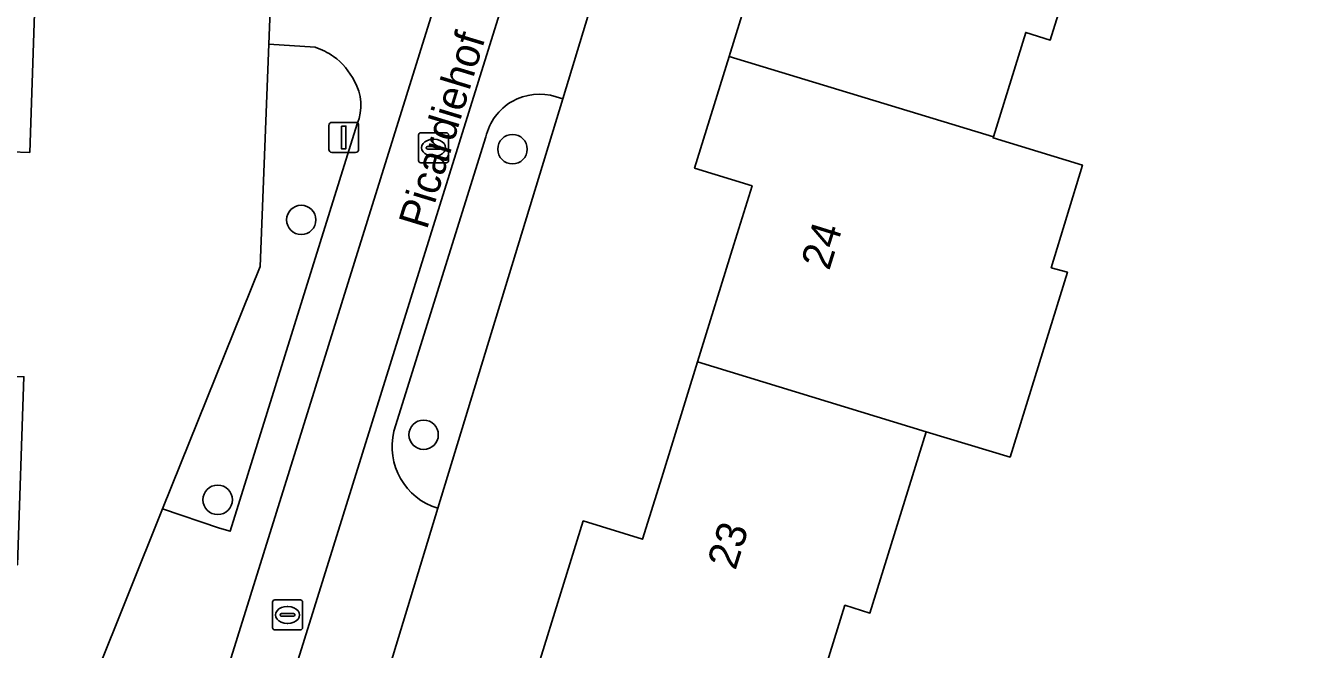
# Model space of a CAD drawing. Extents: x 158455 to 159797, y 387218 to 388672.
# Drawn here: x 159565.11 to 159607.86, y 387840.26 to 387860.99 of the extents above; entities that cross this region are included whole.
import ezdxf

# ---------------------------------------------------------------- set-up
doc = ezdxf.new("R2010")
doc.units = 0
for name, color, linetype in [('IMGEO_Boom', 7, 'Continuous'), ('IMGEO_Erf', 7, 'Continuous'), ('IMGEO_Kolk', 7, 'Continuous'), ('IMGEO_Lichtmast', 7, 'Continuous'), ('IMGEO_Openbare_ruimte_label', 7, 'Continuous'), ('IMGEO_Pand', 7, 'Continuous'), ('IMGEO_Pand_nummerreeks', 7, 'Continuous'), ('IMGEO_Rijbaan_lokaal_open', 7, 'Continuous'), ('IMGEO_Voetpad_open', 7, 'Continuous')]:
    doc.layers.add(name, color=color, linetype=linetype)

msp = doc.modelspace()

# ---------------------------------------------------------------- linework, layer by layer
at = {"layer": 'IMGEO_Boom'}
for centre in [(159581.288, 387856.884), (159574.269, 387854.533), (159578.335, 387847.391), (159571.493, 387845.228)]:
    msp.add_circle(centre, 0.489, dxfattribs=at)
at = {"layer": 'IMGEO_Erf'}
for points in [[(159561.75, 387822.71), (159564.37, 387822.589), (159564.894, 387833.086), (159567.394, 387839.294), (159569.663, 387844.928), (159572.909, 387852.986), (159573.191, 387860.378), (159573.342, 387864.332), (159574.417, 387864.259), (159576.302, 387864.131), (159583.179, 387886.301), (159580.406, 387891.41), (159546.935, 387892.501)], [(159601.044, 387866.596), (159599.16, 387860.51), (159598.344, 387860.763), (159597.269, 387857.291), (159597.258, 387857.256), (159600.226, 387856.357), (159599.19, 387852.94), (159599.726, 387852.791), (159597.825, 387846.649), (159595.031, 387847.492), (159593.166, 387841.466), (159592.332, 387841.724), (159591.259, 387838.259)], [(159582.155, 387839.739), (159583.638, 387844.529), (159585.613, 387843.917), (159586.249, 387845.971), (159587.437, 387849.811), (159588.645, 387853.713), (159589.249, 387855.664), (159587.338, 387856.256), (159588.486, 387859.963), (159589.622, 387863.633)], [(159565.474, 387863.396), (159565.25, 387856.777), (159563.976, 387856.82), (159563.85, 387853.092), (159563.723, 387849.363), (159565.053, 387849.318), (159564.841, 387843.071), (159561.179, 387843.195), (159560.964, 387836.834), (159559.634, 387836.879), (159559.51, 387833.21), (159559.385, 387829.538), (159560.741, 387829.492), (159560.512, 387822.74), (159556.853, 387822.864), (159556.638, 387816.499), (159555.366, 387816.542), (159555.239, 387812.79), (159555.112, 387809.042), (159556.507, 387808.995), (159556.29, 387802.585)], [(159583.83, 387861.409), (159582.962, 387858.562), (159578.813, 387844.948), (159575.928, 387835.48), (159575.264, 387833.302), (159575.299, 387832.706), (159577.8, 387826.962), (159583.797, 387826.768), (159590.934, 387826.539), (159596.863, 387826.348), (159597.782, 387826.318), (159604.132, 387826.114), (159604.128, 387826.007), (159605.701, 387825.959), (159606.725, 387827.02), (159606.782, 387828.946), (159620.763, 387828.664)]]:
    msp.add_lwpolyline(points, dxfattribs=at)
at = {"layer": 'IMGEO_Kolk'}
for p, q in [((159578.165, 387856.506), (159578.165, 387857.358)), ((159578.24, 387857.432), (159579.092, 387857.432)), ((159578.653, 387857.212), (159578.678, 387857.212)), ((159579.166, 387857.358), (159579.166, 387856.506)), ((159578.424, 387856.926), (159578.424, 387856.938)), ((159578.862, 387856.889), (159578.464, 387856.889)), ((159578.467, 387856.975), (159578.865, 387856.975)), ((159578.908, 387856.938), (159578.908, 387856.926)), ((159579.092, 387856.432), (159578.24, 387856.432)), ((159578.676, 387856.652), (159578.651, 387856.652)), ((159573.314, 387840.976), (159573.314, 387841.828)), ((159573.389, 387841.902), (159574.241, 387841.902)), ((159574.315, 387841.828), (159574.315, 387840.976)), ((159573.573, 387841.396), (159573.573, 387841.408)), ((159574.011, 387841.359), (159573.613, 387841.359)), ((159573.616, 387841.445), (159574.014, 387841.445)), ((159573.802, 387841.682), (159573.827, 387841.682)), ((159574.057, 387841.408), (159574.057, 387841.396)), ((159574.241, 387840.902), (159573.389, 387840.902)), ((159573.825, 387841.122), (159573.8, 387841.122))]:
    msp.add_line(p, q, dxfattribs=at)
for points in [[(159578.165, 387856.506), (159578.165, 387857.358)], [(159578.24, 387857.432), (159579.092, 387857.432)], [(159579.166, 387857.358), (159579.166, 387856.506)], [(159579.092, 387856.432), (159578.24, 387856.432)], [(159573.314, 387840.976), (159573.314, 387841.828)], [(159573.389, 387841.902), (159574.241, 387841.902)], [(159574.315, 387841.828), (159574.315, 387840.976)], [(159574.241, 387840.902), (159573.389, 387840.902)]]:
    msp.add_lwpolyline(points, dxfattribs=at)
for centre, radius, start, end in [((159578.242, 387857.356), 0.0765, 91.552, 178.448), ((159578.242, 387857.356), 0.0765, 91.552, 178.448), ((159579.09, 387857.356), 0.0765, 1.552, 88.448), ((159579.09, 387857.356), 0.0765, 1.552, 88.448), ((159578.464, 387856.935), 0.0403, 85.8775, 175.7526), ((159578.461, 387856.925), 0.0366, 178.938, 274.7102), ((159578.865, 387856.932), 0.043, 264.8664, 352.4533), ((159578.869, 387856.937), 0.0386, 1.7309, 96.639), ((159578.242, 387856.508), 0.0765, 181.552, 268.448), ((159578.242, 387856.508), 0.0765, 181.552, 268.448), ((159579.09, 387856.508), 0.0765, 271.552, 358.448), ((159579.09, 387856.508), 0.0765, 271.552, 358.448), ((159573.391, 387841.826), 0.0765, 91.552, 178.448), ((159573.391, 387841.826), 0.0765, 91.552, 178.448), ((159574.239, 387841.826), 0.0765, 1.552, 88.448), ((159574.239, 387841.826), 0.0765, 1.552, 88.448), ((159573.613, 387841.405), 0.0403, 85.8775, 175.7526), ((159573.61, 387841.395), 0.0366, 178.938, 274.7102), ((159574.014, 387841.402), 0.043, 264.8664, 352.4533), ((159574.018, 387841.407), 0.0386, 1.7309, 96.639), ((159573.391, 387840.978), 0.0765, 181.552, 268.448), ((159573.391, 387840.978), 0.0765, 181.552, 268.448), ((159574.239, 387840.978), 0.0765, 271.552, 358.448), ((159574.239, 387840.978), 0.0765, 271.552, 358.448)]:
    msp.add_arc(centre, radius, start, end, dxfattribs=at)
for centre, major_axis, ratio, start_param, end_param in [((159578.652, 387856.932), (-0.387, 0.002), 0.722429, 4.712389, 7.853982), ((159578.677, 387856.932), (-0.39, 0.002), 0.717154, 1.570796, 4.712389), ((159573.801, 387841.402), (-0.387, 0.002), 0.722429, 4.712389, 7.853982), ((159573.826, 387841.402), (-0.39, 0.002), 0.717154, 1.570796, 4.712389)]:
    msp.add_ellipse(centre, major_axis=major_axis, ratio=ratio, start_param=start_param, end_param=end_param, dxfattribs=at)
at = {"layer": 'IMGEO_Lichtmast'}
for p, q in [((159575.185, 387856.874), (159575.185, 387857.674)), ((159575.185, 387857.674), (159575.185, 387856.874)), ((159575.285, 387857.774), (159576.075, 387857.774)), ((159576.075, 387857.774), (159575.285, 387857.774)), ((159576.175, 387857.674), (159576.175, 387856.874)), ((159576.175, 387856.874), (159576.175, 387857.674)), ((159576.075, 387856.774), (159575.285, 387856.774)), ((159575.285, 387856.774), (159576.075, 387856.774))]:
    msp.add_line(p, q, dxfattribs=at)
msp.add_lwpolyline([(159575.605, 387857.649), (159575.755, 387857.649), (159575.755, 387856.899), (159575.605, 387856.899), (159575.605, 387857.649)], dxfattribs=at)
for centre, start, end in [((159575.285, 387857.674), 90, 180), ((159575.285, 387857.674), 90, 180), ((159576.075, 387857.674), 0, 90), ((159576.075, 387857.674), 360, 90), ((159575.285, 387856.874), 180, 270), ((159575.285, 387856.874), 180, 270), ((159576.075, 387856.874), 270, 0), ((159576.075, 387856.874), 270, 0)]:
    msp.add_arc(centre, 0.1, start, end, dxfattribs=at)
at = {"layer": 'IMGEO_Pand'}
for points in [[(159588.486, 387859.963), (159597.269, 387857.291), (159598.344, 387860.763), (159599.16, 387860.51), (159601.044, 387866.596), (159593.385, 387868.92), (159592.156, 387864.948), (159591.563, 387863.033), (159589.622, 387863.633)], [(159554.62, 387853.406), (159563.85, 387853.092), (159563.976, 387856.82), (159565.25, 387856.777), (159565.474, 387863.396), (159555.117, 387863.747), (159554.991, 387860.047), (159554.846, 387860.052)], [(159597.258, 387857.256), (159597.269, 387857.291), (159588.486, 387859.963), (159587.338, 387856.256), (159589.249, 387855.664), (159588.645, 387853.713), (159587.437, 387849.811), (159595.031, 387847.492), (159597.825, 387846.649), (159599.726, 387852.791), (159599.19, 387852.94), (159600.226, 387856.357)], [(159587.437, 387849.811), (159586.249, 387845.971), (159585.613, 387843.917), (159583.638, 387844.529), (159582.155, 387839.739), (159591.256, 387838.151), (159591.259, 387838.259), (159592.332, 387841.724), (159593.166, 387841.466), (159595.031, 387847.492)]]:
    msp.add_lwpolyline(points, close=True, dxfattribs=at)
at = {"layer": 'IMGEO_Rijbaan_lokaal_open'}
for points in [[(159588.561, 387886.129), (159586.351, 387886.199), (159570.427, 387835.119), (159568.674, 387829.096), (159568.006, 387826.439), (159567.235, 387822.87), (159566.164, 387817.149)], [(159570.124, 387835.187), (159570.427, 387835.119), (159586.351, 387886.199)], [(159572.039, 387831.006), (159572.448, 387834.409), (159588.561, 387886.129)], [(159589.971, 387884.696), (159590.416, 387886.069), (159588.561, 387886.129), (159572.448, 387834.409)], [(159574.423, 387864.166), (159574.417, 387864.259), (159573.342, 387864.332), (159573.191, 387860.378), (159574.733, 387860.272)], [(159582.735, 387858.628), (159582.962, 387858.562), (159583.83, 387861.409)], [(159576.132, 387857.73), (159571.905, 387844.183), (159571.552, 387844.286), (159569.663, 387844.928), (159567.394, 387839.294), (159569.24, 387838.497)], [(159577.35, 387847.51), (159580.405, 387857.291)], [(159574.891, 387835.781), (159575.928, 387835.48), (159578.813, 387844.948)]]:
    msp.add_lwpolyline(points, dxfattribs=at)
for centre, radius, start, end in [((159574.065, 387858.192), 2.184, 54.294, 72.199), ((159574.04, 387858.161), 2.224, 26.2561, 54.2417), ((159574.627, 387858.338), 1.623, 338.0077, 29.8354), ((159582.183, 387856.891), 1.822, 72.3636, 167.3325), ((159579.415, 387846.99), 2.129, 165.8741, 253.5819)]:
    msp.add_arc(centre, radius, start, end, dxfattribs=at)
at = {"layer": 'IMGEO_Voetpad_open'}
for points in [[(159574.733, 387860.272), (159573.191, 387860.378), (159572.909, 387852.986), (159569.663, 387844.928), (159571.552, 387844.286), (159571.905, 387844.183), (159576.132, 387857.73)], [(159578.813, 387844.948), (159582.962, 387858.562)], [(159582.962, 387858.562), (159582.735, 387858.628)], [(159580.405, 387857.291), (159577.35, 387847.51)]]:
    msp.add_lwpolyline(points, dxfattribs=at)
for centre, radius, start, end in [((159574.065, 387858.192), 2.184, 54.294, 72.199), ((159574.04, 387858.161), 2.224, 26.2561, 54.2417), ((159574.627, 387858.338), 1.623, 338.0077, 29.8354), ((159582.183, 387856.891), 1.822, 72.3636, 167.3325), ((159579.415, 387846.99), 2.129, 165.8741, 253.5819)]:
    msp.add_arc(centre, radius, start, end, dxfattribs=at)

# ---------------------------------------------------------------- texts
at = {"layer": 'IMGEO_Openbare_ruimte_label'}
msp.add_text('Picardiehof', height=1, rotation=73.032, dxfattribs=at).set_placement((159578.442, 387854.182))
at = {"layer": 'IMGEO_Pand_nummerreeks'}
for s, rotation, p in [('24', 72.7083, (159591.811, 387852.825)), ('23', 72.6091, (159588.697, 387842.86))]:
    msp.add_text(s, height=1, rotation=rotation, dxfattribs=at).set_placement(p)

doc.saveas('drawing.dxf')
